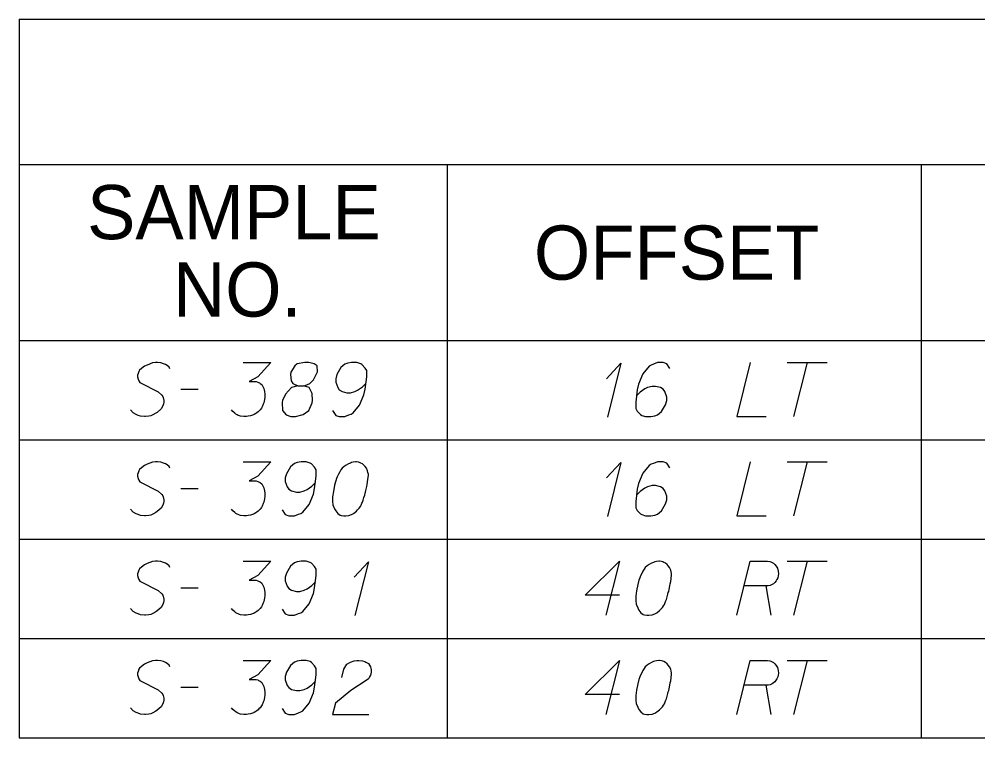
# Model space of a CAD drawing. Extents: x 2074207 to 2076812, y 516372 to 523312.
# Drawn here: x 2076260.6 to 2076345.6, y 517484.4 to 517548.1 of the extents above; entities that cross this region are included whole.
import ezdxf

# ---------------------------------------------------------------- set-up
doc = ezdxf.new("R2010")
doc.units = 0
for name, color, linetype in [('Prop DirtTable_ Soil Test Results - Outline (Major)', 7, 'Continuous'), ('Prop DirtTable_ Soil Test Results - Outline (Minor)', 7, 'Continuous'), ('Prop DirtTable_ Soil Test Results - Tx (Header - Small)', 7, 'Continuous'), ('Prop DirtTable_ Soil Test Results - Tx (Sample Data)', 7, 'Continuous')]:
    doc.layers.add(name, color=color, linetype=linetype)

msp = doc.modelspace()

# ---------------------------------------------------------------- linework, layer by layer
at = {"layer": 'Prop DirtTable_ Soil Test Results - Outline (Major)'}
for p, q in [((2076260.609, 517548.096), (2076260.609, 517519.61)), ((2076260.609, 517548.096), (2076811.903, 517548.096)), ((2076260.609, 517519.61), (2076260.609, 517510.81)), ((2076260.609, 517519.61), (2076811.903, 517519.61)), ((2076260.609, 517519.61), (2076811.903, 517519.61)), ((2076260.609, 517510.81), (2076260.609, 517502.01)), ((2076260.609, 517502.01), (2076260.609, 517493.21)), ((2076260.609, 517493.21), (2076260.609, 517484.41)), ((2076260.609, 517484.41), (2076811.903, 517484.41))]:
    msp.add_line(p, q, dxfattribs=at)
at = {"layer": 'Prop DirtTable_ Soil Test Results - Outline (Minor)'}
for p, q in [((2076260.609, 517535.21), (2076811.903, 517535.21)), ((2076298.545, 517535.21), (2076298.545, 517510.81)), ((2076340.594, 517535.21), (2076340.594, 517510.81)), ((2076260.609, 517510.81), (2076811.903, 517510.81)), ((2076260.609, 517510.81), (2076811.903, 517510.81)), ((2076298.546, 517510.81), (2076298.546, 517502.01)), ((2076340.594, 517510.81), (2076340.594, 517502.01)), ((2076260.609, 517502.01), (2076811.903, 517502.01)), ((2076260.609, 517502.01), (2076811.903, 517502.01)), ((2076298.546, 517502.01), (2076298.546, 517493.21)), ((2076340.594, 517502.01), (2076340.594, 517493.21)), ((2076260.609, 517493.21), (2076811.903, 517493.21)), ((2076260.609, 517493.21), (2076811.903, 517493.21)), ((2076298.546, 517493.21), (2076298.546, 517484.41)), ((2076340.594, 517493.21), (2076340.594, 517484.41)), ((2076260.609, 517484.41), (2076811.903, 517484.41))]:
    msp.add_line(p, q, dxfattribs=at)
at = {"layer": 'Prop DirtTable_ Soil Test Results - Tx (Sample Data)'}
for points in [[(2076273.968, 517517.107), (2076273.897, 517517.258), (2076273.721, 517517.409), (2076273.58, 517517.485), (2076273.403, 517517.56), (2076273.157, 517517.636), (2076272.874, 517517.674), (2076272.698, 517517.674), (2076272.416, 517517.636), (2076271.957, 517517.447), (2076271.71, 517517.333), (2076271.463, 517517.145), (2076271.287, 517516.993), (2076271.216, 517516.88), (2076271.146, 517516.691), (2076271.111, 517516.54), (2076271.111, 517516.389), (2076271.146, 517516.2), (2076271.216, 517516.048), (2076271.322, 517515.897), (2076271.358, 517515.859), (2076272.945, 517515.066), (2076273.262, 517514.763), (2076273.333, 517514.65), (2076273.368, 517514.574), (2076273.439, 517514.31), (2076273.439, 517514.159), (2076273.403, 517514.008), (2076273.333, 517513.819), (2076273.192, 517513.554), (2076272.839, 517513.252), (2076272.733, 517513.176), (2076272.451, 517513.025), (2076272.275, 517512.949), (2076272.098, 517512.911), (2076271.816, 517512.874), (2076271.71, 517512.874), (2076271.358, 517512.911), (2076271.146, 517512.987), (2076270.969, 517513.063), (2076270.723, 517513.214), (2076270.476, 517513.478)], [(2076280.459, 517517.674), (2076282.928, 517517.674), (2076281.764, 517516.389), (2076280.988, 517515.973), (2076281.623, 517515.973), (2076281.764, 517515.935), (2076281.834, 517515.897), (2076281.905, 517515.859), (2076281.975, 517515.822), (2076282.117, 517515.708), (2076282.187, 517515.595), (2076282.258, 517515.482), (2076282.293, 517515.368), (2076282.363, 517515.104), (2076282.399, 517514.877), (2076282.399, 517514.763), (2076282.399, 517514.612), (2076282.363, 517514.385), (2076282.328, 517514.234), (2076282.293, 517514.083), (2076282.258, 517513.97), (2076282.222, 517513.894), (2076282.187, 517513.819), (2076282.152, 517513.743), (2076282.081, 517513.63), (2076281.975, 517513.478), (2076281.87, 517513.365), (2076281.799, 517513.289), (2076281.693, 517513.214), (2076281.587, 517513.138), (2076281.446, 517513.063), (2076281.376, 517513.025), (2076281.129, 517512.949), (2076280.917, 517512.911), (2076280.776, 517512.874), (2076280.529, 517512.874), (2076280.247, 517512.911), (2076280.141, 517512.949), (2076280.035, 517512.987), (2076279.929, 517513.025), (2076279.824, 517513.1), (2076279.718, 517513.176), (2076279.541, 517513.327), (2076279.436, 517513.478)], [(2076285.327, 517515.595), (2076285.82, 517515.595), (2076285.962, 517515.633), (2076286.385, 517515.822), (2076286.702, 517516.124), (2076287.055, 517516.842), (2076287.02, 517517.371), (2076286.773, 517517.56), (2076286.279, 517517.674), (2076285.926, 517517.674), (2076285.256, 517517.56), (2076285.044, 517517.371), (2076284.692, 517516.804), (2076284.656, 517516.615), (2076284.727, 517516.048), (2076284.868, 517515.822), (2076285.327, 517515.595), (2076284.762, 517515.444), (2076284.233, 517514.877), (2076283.951, 517514.31), (2076283.916, 517514.121), (2076283.951, 517513.403), (2076284.268, 517513.025), (2076284.692, 517512.874), (2076285.115, 517512.874), (2076285.785, 517513.063), (2076286.279, 517513.403), (2076286.597, 517514.083), (2076286.632, 517514.31), (2076286.597, 517514.915), (2076286.314, 517515.444), (2076285.82, 517515.595)], [(2076288.396, 517513.403), (2076288.678, 517512.987), (2076288.995, 517512.874), (2076289.489, 517512.874), (2076289.842, 517513.025), (2076290.054, 517513.1), (2076290.23, 517513.214), (2076290.794, 517513.894), (2076291.182, 517514.801), (2076291.288, 517515.293), (2076291.429, 517516.389), (2076291.429, 517516.956), (2076291.288, 517517.182), (2076291.006, 517517.485), (2076290.9, 517517.56), (2076290.547, 517517.674), (2076290.089, 517517.674), (2076289.736, 517517.598), (2076289.489, 517517.522), (2076289.136, 517517.22), (2076288.784, 517516.615), (2076288.678, 517516.237), (2076288.678, 517515.935), (2076288.854, 517515.444), (2076288.995, 517515.255), (2076289.242, 517515.104), (2076289.666, 517514.99), (2076289.983, 517514.99), (2076290.371, 517515.104), (2076290.618, 517515.217), (2076291.041, 517515.519), (2076291.253, 517515.708), (2076291.359, 517515.822)], [(2076312.7, 517516.237), (2076313.97, 517517.598), (2076312.771, 517512.836)], [(2076318.309, 517517.145), (2076318.027, 517517.56), (2076317.71, 517517.674), (2076317.216, 517517.674), (2076316.863, 517517.522), (2076316.651, 517517.447), (2076316.475, 517517.333), (2076315.911, 517516.653), (2076315.523, 517515.746), (2076315.417, 517515.255), (2076315.276, 517514.159), (2076315.276, 517513.592), (2076315.417, 517513.365), (2076315.699, 517513.063), (2076315.805, 517512.987), (2076316.158, 517512.874), (2076316.616, 517512.874), (2076316.969, 517512.949), (2076317.216, 517513.025), (2076317.569, 517513.327), (2076317.921, 517513.932), (2076318.027, 517514.31), (2076318.027, 517514.612), (2076317.851, 517515.104), (2076317.71, 517515.293), (2076317.463, 517515.444), (2076317.039, 517515.557), (2076316.722, 517515.557), (2076316.334, 517515.444), (2076316.087, 517515.33), (2076315.664, 517515.028), (2076315.452, 517514.839), (2076315.346, 517514.726)], [(2076325.435, 517517.674), (2076324.236, 517512.874), (2076326.846, 517512.874)], [(2076328.716, 517517.674), (2076332.243, 517517.674)], [(2076330.479, 517517.674), (2076329.28, 517512.874)], [(2076274.956, 517515.293), (2076276.472, 517515.293)], [(2076273.968, 517508.307), (2076273.897, 517508.458), (2076273.721, 517508.609), (2076273.58, 517508.685), (2076273.403, 517508.76), (2076273.157, 517508.836), (2076272.874, 517508.874), (2076272.698, 517508.874), (2076272.416, 517508.836), (2076271.957, 517508.647), (2076271.71, 517508.533), (2076271.463, 517508.345), (2076271.287, 517508.193), (2076271.216, 517508.08), (2076271.146, 517507.891), (2076271.111, 517507.74), (2076271.111, 517507.589), (2076271.146, 517507.4), (2076271.216, 517507.248), (2076271.322, 517507.097), (2076271.358, 517507.059), (2076272.945, 517506.266), (2076273.262, 517505.963), (2076273.333, 517505.85), (2076273.368, 517505.774), (2076273.439, 517505.51), (2076273.439, 517505.359), (2076273.403, 517505.208), (2076273.333, 517505.019), (2076273.192, 517504.754), (2076272.839, 517504.452), (2076272.733, 517504.376), (2076272.451, 517504.225), (2076272.275, 517504.149), (2076272.098, 517504.111), (2076271.816, 517504.074), (2076271.71, 517504.074), (2076271.358, 517504.111), (2076271.146, 517504.187), (2076270.969, 517504.263), (2076270.723, 517504.414), (2076270.476, 517504.678)], [(2076280.459, 517508.874), (2076282.928, 517508.874), (2076281.764, 517507.589), (2076280.988, 517507.173), (2076281.623, 517507.173), (2076281.764, 517507.135), (2076281.834, 517507.097), (2076281.905, 517507.059), (2076281.975, 517507.022), (2076282.117, 517506.908), (2076282.187, 517506.795), (2076282.258, 517506.682), (2076282.293, 517506.568), (2076282.363, 517506.304), (2076282.399, 517506.077), (2076282.399, 517505.963), (2076282.399, 517505.812), (2076282.363, 517505.585), (2076282.328, 517505.434), (2076282.293, 517505.283), (2076282.258, 517505.17), (2076282.222, 517505.094), (2076282.187, 517505.019), (2076282.152, 517504.943), (2076282.081, 517504.83), (2076281.975, 517504.678), (2076281.87, 517504.565), (2076281.799, 517504.489), (2076281.693, 517504.414), (2076281.587, 517504.338), (2076281.446, 517504.263), (2076281.376, 517504.225), (2076281.129, 517504.149), (2076280.917, 517504.111), (2076280.776, 517504.074), (2076280.529, 517504.074), (2076280.247, 517504.111), (2076280.141, 517504.149), (2076280.035, 517504.187), (2076279.929, 517504.225), (2076279.824, 517504.3), (2076279.718, 517504.376), (2076279.541, 517504.527), (2076279.436, 517504.678)], [(2076283.916, 517504.603), (2076284.198, 517504.187), (2076284.515, 517504.074), (2076285.009, 517504.074), (2076285.362, 517504.225), (2076285.574, 517504.3), (2076285.75, 517504.414), (2076286.314, 517505.094), (2076286.702, 517506.001), (2076286.808, 517506.493), (2076286.949, 517507.589), (2076286.949, 517508.156), (2076286.808, 517508.382), (2076286.526, 517508.685), (2076286.42, 517508.76), (2076286.067, 517508.874), (2076285.609, 517508.874), (2076285.256, 517508.798), (2076285.009, 517508.722), (2076284.656, 517508.42), (2076284.304, 517507.815), (2076284.198, 517507.437), (2076284.198, 517507.135), (2076284.374, 517506.644), (2076284.515, 517506.455), (2076284.762, 517506.304), (2076285.186, 517506.19), (2076285.503, 517506.19), (2076285.891, 517506.304), (2076286.138, 517506.417), (2076286.561, 517506.719), (2076286.773, 517506.908), (2076286.879, 517507.022)], [(2076290.512, 517508.874), (2076290.442, 517508.874), (2076290.23, 517508.836), (2076290.089, 517508.798), (2076289.983, 517508.76), (2076289.807, 517508.685), (2076289.595, 517508.571), (2076289.419, 517508.458), (2076289.242, 517508.307), (2076289.136, 517508.156), (2076289.031, 517507.967), (2076288.925, 517507.778), (2076288.819, 517507.551), (2076288.748, 517507.4), (2076288.678, 517507.173), (2076288.572, 517506.795), (2076288.466, 517506.228), (2076288.396, 517505.774), (2076288.396, 517505.359), (2076288.431, 517505.056), (2076288.572, 517504.716), (2076288.678, 517504.527), (2076288.854, 517504.3), (2076289.066, 517504.149), (2076289.172, 517504.111), (2076289.383, 517504.074), (2076289.56, 517504.074), (2076289.842, 517504.111), (2076290.089, 517504.187), (2076290.265, 517504.3), (2076290.512, 517504.489), (2076290.618, 517504.603), (2076290.759, 517504.754), (2076290.865, 517504.905), (2076290.935, 517505.019), (2076291.006, 517505.208), (2076291.041, 517505.283), (2076291.112, 517505.472), (2076291.182, 517505.699), (2076291.253, 517505.926), (2076291.288, 517506.077), (2076291.323, 517506.19), (2076291.359, 517506.341), (2076291.429, 517506.682), (2076291.465, 517506.87), (2076291.5, 517507.059), (2076291.535, 517507.324), (2076291.57, 517507.664), (2076291.57, 517507.778), (2076291.535, 517507.929), (2076291.5, 517508.08), (2076291.394, 517508.307), (2076291.288, 517508.458), (2076291.182, 517508.571), (2076291.041, 517508.685), (2076290.9, 517508.76), (2076290.794, 517508.798), (2076290.689, 517508.836), (2076290.512, 517508.874)], [(2076312.7, 517507.437), (2076313.97, 517508.798), (2076312.771, 517504.036)], [(2076318.309, 517508.345), (2076318.027, 517508.76), (2076317.71, 517508.874), (2076317.216, 517508.874), (2076316.863, 517508.722), (2076316.651, 517508.647), (2076316.475, 517508.533), (2076315.911, 517507.853), (2076315.523, 517506.946), (2076315.417, 517506.455), (2076315.276, 517505.359), (2076315.276, 517504.792), (2076315.417, 517504.565), (2076315.699, 517504.263), (2076315.805, 517504.187), (2076316.158, 517504.074), (2076316.616, 517504.074), (2076316.969, 517504.149), (2076317.216, 517504.225), (2076317.569, 517504.527), (2076317.921, 517505.132), (2076318.027, 517505.51), (2076318.027, 517505.812), (2076317.851, 517506.304), (2076317.71, 517506.493), (2076317.463, 517506.644), (2076317.039, 517506.757), (2076316.722, 517506.757), (2076316.334, 517506.644), (2076316.087, 517506.53), (2076315.664, 517506.228), (2076315.452, 517506.039), (2076315.346, 517505.926)], [(2076325.435, 517508.874), (2076324.236, 517504.074), (2076326.846, 517504.074)], [(2076328.716, 517508.874), (2076332.243, 517508.874)], [(2076330.479, 517508.874), (2076329.28, 517504.074)], [(2076274.956, 517506.493), (2076276.472, 517506.493)], [(2076273.968, 517499.507), (2076273.897, 517499.658), (2076273.721, 517499.809), (2076273.58, 517499.885), (2076273.403, 517499.96), (2076273.157, 517500.036), (2076272.874, 517500.074), (2076272.698, 517500.074), (2076272.416, 517500.036), (2076271.957, 517499.847), (2076271.71, 517499.733), (2076271.463, 517499.545), (2076271.287, 517499.393), (2076271.216, 517499.28), (2076271.146, 517499.091), (2076271.111, 517498.94), (2076271.111, 517498.789), (2076271.146, 517498.6), (2076271.216, 517498.448), (2076271.322, 517498.297), (2076271.358, 517498.259), (2076272.945, 517497.466), (2076273.262, 517497.163), (2076273.333, 517497.05), (2076273.368, 517496.974), (2076273.439, 517496.71), (2076273.439, 517496.559), (2076273.403, 517496.408), (2076273.333, 517496.219), (2076273.192, 517495.954), (2076272.839, 517495.652), (2076272.733, 517495.576), (2076272.451, 517495.425), (2076272.275, 517495.349), (2076272.098, 517495.311), (2076271.816, 517495.274), (2076271.71, 517495.274), (2076271.358, 517495.311), (2076271.146, 517495.387), (2076270.969, 517495.463), (2076270.723, 517495.614), (2076270.476, 517495.878)], [(2076280.459, 517500.074), (2076282.928, 517500.074), (2076281.764, 517498.789), (2076280.988, 517498.373), (2076281.623, 517498.373), (2076281.764, 517498.335), (2076281.834, 517498.297), (2076281.905, 517498.259), (2076281.975, 517498.222), (2076282.117, 517498.108), (2076282.187, 517497.995), (2076282.258, 517497.882), (2076282.293, 517497.768), (2076282.363, 517497.504), (2076282.399, 517497.277), (2076282.399, 517497.163), (2076282.399, 517497.012), (2076282.363, 517496.785), (2076282.328, 517496.634), (2076282.293, 517496.483), (2076282.258, 517496.37), (2076282.222, 517496.294), (2076282.187, 517496.219), (2076282.152, 517496.143), (2076282.081, 517496.03), (2076281.975, 517495.878), (2076281.87, 517495.765), (2076281.799, 517495.689), (2076281.693, 517495.614), (2076281.587, 517495.538), (2076281.446, 517495.463), (2076281.376, 517495.425), (2076281.129, 517495.349), (2076280.917, 517495.311), (2076280.776, 517495.274), (2076280.529, 517495.274), (2076280.247, 517495.311), (2076280.141, 517495.349), (2076280.035, 517495.387), (2076279.929, 517495.425), (2076279.824, 517495.5), (2076279.718, 517495.576), (2076279.541, 517495.727), (2076279.436, 517495.878)], [(2076283.916, 517495.803), (2076284.198, 517495.387), (2076284.515, 517495.274), (2076285.009, 517495.274), (2076285.362, 517495.425), (2076285.574, 517495.5), (2076285.75, 517495.614), (2076286.314, 517496.294), (2076286.702, 517497.201), (2076286.808, 517497.693), (2076286.949, 517498.789), (2076286.949, 517499.356), (2076286.808, 517499.582), (2076286.526, 517499.885), (2076286.42, 517499.96), (2076286.067, 517500.074), (2076285.609, 517500.074), (2076285.256, 517499.998), (2076285.009, 517499.922), (2076284.656, 517499.62), (2076284.304, 517499.015), (2076284.198, 517498.637), (2076284.198, 517498.335), (2076284.374, 517497.844), (2076284.515, 517497.655), (2076284.762, 517497.504), (2076285.186, 517497.39), (2076285.503, 517497.39), (2076285.891, 517497.504), (2076286.138, 517497.617), (2076286.561, 517497.919), (2076286.773, 517498.108), (2076286.879, 517498.222)], [(2076290.3, 517498.637), (2076291.57, 517499.998), (2076290.371, 517495.236)], [(2076313.829, 517497.05), (2076310.796, 517497.05), (2076313.829, 517500.074), (2076312.63, 517495.274)], [(2076317.392, 517500.074), (2076317.322, 517500.074), (2076317.11, 517500.036), (2076316.969, 517499.998), (2076316.863, 517499.96), (2076316.687, 517499.885), (2076316.475, 517499.771), (2076316.299, 517499.658), (2076316.122, 517499.507), (2076316.016, 517499.356), (2076315.911, 517499.167), (2076315.805, 517498.978), (2076315.699, 517498.751), (2076315.628, 517498.6), (2076315.558, 517498.373), (2076315.452, 517497.995), (2076315.346, 517497.428), (2076315.276, 517496.974), (2076315.276, 517496.559), (2076315.311, 517496.256), (2076315.452, 517495.916), (2076315.558, 517495.727), (2076315.734, 517495.5), (2076315.946, 517495.349), (2076316.052, 517495.311), (2076316.263, 517495.274), (2076316.44, 517495.274), (2076316.722, 517495.311), (2076316.969, 517495.387), (2076317.145, 517495.5), (2076317.392, 517495.689), (2076317.498, 517495.803), (2076317.639, 517495.954), (2076317.745, 517496.105), (2076317.815, 517496.219), (2076317.886, 517496.408), (2076317.921, 517496.483), (2076317.992, 517496.672), (2076318.062, 517496.899), (2076318.133, 517497.126), (2076318.168, 517497.277), (2076318.203, 517497.39), (2076318.239, 517497.541), (2076318.309, 517497.882), (2076318.345, 517498.07), (2076318.38, 517498.259), (2076318.415, 517498.524), (2076318.45, 517498.864), (2076318.45, 517498.978), (2076318.415, 517499.129), (2076318.38, 517499.28), (2076318.274, 517499.507), (2076318.168, 517499.658), (2076318.062, 517499.771), (2076317.921, 517499.885), (2076317.78, 517499.96), (2076317.674, 517499.998), (2076317.569, 517500.036), (2076317.392, 517500.074)], [(2076324.236, 517495.274), (2076325.435, 517500.074), (2076326.952, 517500.074), (2076327.163, 517500.036), (2076327.269, 517499.998), (2076327.481, 517499.885), (2076327.622, 517499.771), (2076327.728, 517499.62), (2076327.834, 517499.431), (2076327.904, 517499.167), (2076327.94, 517498.94), (2076327.904, 517498.751), (2076327.869, 517498.6), (2076327.798, 517498.448), (2076327.728, 517498.335), (2076327.622, 517498.184), (2076327.481, 517498.07), (2076327.375, 517497.995), (2076327.199, 517497.919), (2076327.022, 517497.882), (2076324.906, 517497.882)], [(2076328.716, 517500.074), (2076332.243, 517500.074)], [(2076330.479, 517500.074), (2076329.28, 517495.274)], [(2076274.956, 517497.693), (2076276.472, 517497.693)], [(2076326.811, 517497.882), (2076327.269, 517495.274)], [(2076273.968, 517490.707), (2076273.897, 517490.858), (2076273.721, 517491.009), (2076273.58, 517491.085), (2076273.403, 517491.16), (2076273.157, 517491.236), (2076272.874, 517491.274), (2076272.698, 517491.274), (2076272.416, 517491.236), (2076271.957, 517491.047), (2076271.71, 517490.933), (2076271.463, 517490.745), (2076271.287, 517490.593), (2076271.216, 517490.48), (2076271.146, 517490.291), (2076271.111, 517490.14), (2076271.111, 517489.989), (2076271.146, 517489.8), (2076271.216, 517489.648), (2076271.322, 517489.497), (2076271.358, 517489.459), (2076272.945, 517488.666), (2076273.262, 517488.363), (2076273.333, 517488.25), (2076273.368, 517488.174), (2076273.439, 517487.91), (2076273.439, 517487.759), (2076273.403, 517487.608), (2076273.333, 517487.419), (2076273.192, 517487.154), (2076272.839, 517486.852), (2076272.733, 517486.776), (2076272.451, 517486.625), (2076272.275, 517486.549), (2076272.098, 517486.511), (2076271.816, 517486.474), (2076271.71, 517486.474), (2076271.358, 517486.511), (2076271.146, 517486.587), (2076270.969, 517486.663), (2076270.723, 517486.814), (2076270.476, 517487.078)], [(2076280.459, 517491.274), (2076282.928, 517491.274), (2076281.764, 517489.989), (2076280.988, 517489.573), (2076281.623, 517489.573), (2076281.764, 517489.535), (2076281.834, 517489.497), (2076281.905, 517489.459), (2076281.975, 517489.422), (2076282.117, 517489.308), (2076282.187, 517489.195), (2076282.258, 517489.082), (2076282.293, 517488.968), (2076282.363, 517488.704), (2076282.399, 517488.477), (2076282.399, 517488.363), (2076282.399, 517488.212), (2076282.363, 517487.985), (2076282.328, 517487.834), (2076282.293, 517487.683), (2076282.258, 517487.57), (2076282.222, 517487.494), (2076282.187, 517487.419), (2076282.152, 517487.343), (2076282.081, 517487.23), (2076281.975, 517487.078), (2076281.87, 517486.965), (2076281.799, 517486.889), (2076281.693, 517486.814), (2076281.587, 517486.738), (2076281.446, 517486.663), (2076281.376, 517486.625), (2076281.129, 517486.549), (2076280.917, 517486.511), (2076280.776, 517486.474), (2076280.529, 517486.474), (2076280.247, 517486.511), (2076280.141, 517486.549), (2076280.035, 517486.587), (2076279.929, 517486.625), (2076279.824, 517486.7), (2076279.718, 517486.776), (2076279.541, 517486.927), (2076279.436, 517487.078)], [(2076283.916, 517487.003), (2076284.198, 517486.587), (2076284.515, 517486.474), (2076285.009, 517486.474), (2076285.362, 517486.625), (2076285.574, 517486.7), (2076285.75, 517486.814), (2076286.314, 517487.494), (2076286.702, 517488.401), (2076286.808, 517488.893), (2076286.949, 517489.989), (2076286.949, 517490.556), (2076286.808, 517490.782), (2076286.526, 517491.085), (2076286.42, 517491.16), (2076286.067, 517491.274), (2076285.609, 517491.274), (2076285.256, 517491.198), (2076285.009, 517491.122), (2076284.656, 517490.82), (2076284.304, 517490.215), (2076284.198, 517489.837), (2076284.198, 517489.535), (2076284.374, 517489.044), (2076284.515, 517488.855), (2076284.762, 517488.704), (2076285.186, 517488.59), (2076285.503, 517488.59), (2076285.891, 517488.704), (2076286.138, 517488.817), (2076286.561, 517489.119), (2076286.773, 517489.308), (2076286.879, 517489.422)], [(2076289.207, 517489.762), (2076289.383, 517490.48), (2076289.666, 517490.933), (2076289.983, 517491.122), (2076290.3, 517491.236), (2076290.547, 517491.274), (2076290.724, 517491.274), (2076291.041, 517491.236), (2076291.253, 517491.16), (2076291.359, 517491.122), (2076291.57, 517491.009), (2076291.676, 517490.858), (2076291.747, 517490.707), (2076291.782, 517490.593), (2076291.817, 517490.442), (2076291.817, 517490.253), (2076291.782, 517490.064), (2076291.747, 517489.951), (2076291.676, 517489.8), (2076291.57, 517489.648), (2076291.465, 517489.535), (2076290.018, 517488.59), (2076288.643, 517487.494), (2076288.396, 517486.474), (2076291.606, 517486.474)], [(2076313.829, 517488.25), (2076310.796, 517488.25), (2076313.829, 517491.274), (2076312.63, 517486.474)], [(2076317.392, 517491.274), (2076317.322, 517491.274), (2076317.11, 517491.236), (2076316.969, 517491.198), (2076316.863, 517491.16), (2076316.687, 517491.085), (2076316.475, 517490.971), (2076316.299, 517490.858), (2076316.122, 517490.707), (2076316.016, 517490.556), (2076315.911, 517490.367), (2076315.805, 517490.178), (2076315.699, 517489.951), (2076315.628, 517489.8), (2076315.558, 517489.573), (2076315.452, 517489.195), (2076315.346, 517488.628), (2076315.276, 517488.174), (2076315.276, 517487.759), (2076315.311, 517487.456), (2076315.452, 517487.116), (2076315.558, 517486.927), (2076315.734, 517486.7), (2076315.946, 517486.549), (2076316.052, 517486.511), (2076316.263, 517486.474), (2076316.44, 517486.474), (2076316.722, 517486.511), (2076316.969, 517486.587), (2076317.145, 517486.7), (2076317.392, 517486.889), (2076317.498, 517487.003), (2076317.639, 517487.154), (2076317.745, 517487.305), (2076317.815, 517487.419), (2076317.886, 517487.608), (2076317.921, 517487.683), (2076317.992, 517487.872), (2076318.062, 517488.099), (2076318.133, 517488.326), (2076318.168, 517488.477), (2076318.203, 517488.59), (2076318.239, 517488.741), (2076318.309, 517489.082), (2076318.345, 517489.27), (2076318.38, 517489.459), (2076318.415, 517489.724), (2076318.45, 517490.064), (2076318.45, 517490.178), (2076318.415, 517490.329), (2076318.38, 517490.48), (2076318.274, 517490.707), (2076318.168, 517490.858), (2076318.062, 517490.971), (2076317.921, 517491.085), (2076317.78, 517491.16), (2076317.674, 517491.198), (2076317.569, 517491.236), (2076317.392, 517491.274)], [(2076324.236, 517486.474), (2076325.435, 517491.274), (2076326.952, 517491.274), (2076327.163, 517491.236), (2076327.269, 517491.198), (2076327.481, 517491.085), (2076327.622, 517490.971), (2076327.728, 517490.82), (2076327.834, 517490.631), (2076327.904, 517490.367), (2076327.94, 517490.14), (2076327.904, 517489.951), (2076327.869, 517489.8), (2076327.798, 517489.648), (2076327.728, 517489.535), (2076327.622, 517489.384), (2076327.481, 517489.27), (2076327.375, 517489.195), (2076327.199, 517489.119), (2076327.022, 517489.082), (2076324.906, 517489.082)], [(2076328.716, 517491.274), (2076332.243, 517491.274)], [(2076330.479, 517491.274), (2076329.28, 517486.474)], [(2076274.956, 517488.893), (2076276.472, 517488.893)], [(2076326.811, 517489.082), (2076327.269, 517486.474)]]:
    msp.add_lwpolyline(points, dxfattribs=at)

# ---------------------------------------------------------------- texts
at = {"layer": 'Prop DirtTable_ Soil Test Results - Tx (Header - Small)'}
for s, p in [('SAMPLE', (2076266.632, 517528.597)), ('OFFSET', (2076306.254, 517525.01)), ('NO.', (2076274.244, 517521.74))]:
    msp.add_text(s, height=4.8, dxfattribs=at).set_placement(p)

doc.saveas('drawing.dxf')
